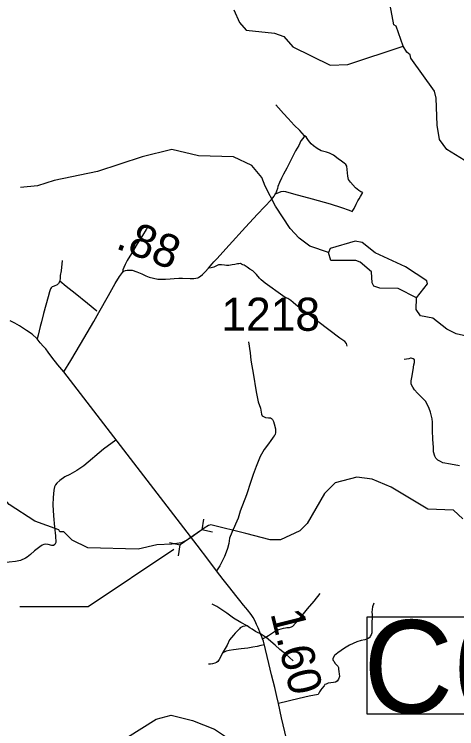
# Model space of a CAD drawing. Extents: x 2290615 to 2522933, y 819489 to 1012715.
# Drawn here: x 2346350 to 2353015, y 883997 to 894770 of the extents above; entities that cross this region are included whole.
import ezdxf

# ---------------------------------------------------------------- set-up
doc = ezdxf.new("R2010")
doc.units = 0
for name, color, linetype in [('Exist Hydrographic Creek Single Shore', 7, 'Continuous'), ('Exist Hydrographic Misc Water Feature', 7, 'Continuous'), ('Exist Road Non-System Type 51', 7, 'Continuous'), ('Exist Road Primary NC Attributed', 7, 'Continuous'), ('Exist Road Primary NC Mileage Hundredths English Label', 7, 'Continuous'), ('Exist Road Primary NC Structure Pipe Attributed CELL', 7, 'Continuous'), ('Exist Road Primary NC Structure Pipe Number Label', 7, 'Continuous'), ('Exist Road Primary NC Structure Standard Bridge CELL', 7, 'Continuous'), ('Exist Road Secondary Mileage Hundredths English Label', 7, 'Continuous'), ('Exist Road Secondary Type 20 Attributed', 7, 'Continuous'), ('Exist Road Secondary Type 51 Number Label', 7, 'Continuous')]:
    doc.layers.add(name, color=color, linetype=linetype)

msp = doc.modelspace()

# ---------------------------------------------------------------- linework, layer by layer
at = {"layer": 'Exist Hydrographic Creek Single Shore'}
for points in [[(2352206, 894290), (2352102, 894591), (2352069, 894613), (2352015, 894906), (2352029, 895179), (2352195, 895898), (2352174, 896232), (2352139, 896408), (2352045, 896588), (2351992, 896855), (2351967, 896870), (2351820, 897245), (2351677, 897449)], [(2349659, 894835), (2349744, 894645), (2349845, 894528), (2350271, 894483), (2350413, 894436), (2350548, 894278), (2351110, 894002), (2351376, 894013), (2352206, 894290)], [(2353921, 889545), (2354113, 890183), (2354132, 890706), (2354113, 890856), (2353985, 891103), (2353724, 891401), (2353630, 891558), (2353551, 891867), (2353354, 892331), (2353260, 892488), (2352866, 892732), (2352756, 892881), (2352720, 893097), (2352707, 893506), (2352681, 893613), (2352325, 894108), (2352316, 894160), (2352265, 894200), (2352206, 894290)], [(2347037, 886965), (2347020, 886997), (2346660, 887127), (2346274, 887380), (2346114, 887561), (2345927, 887868)], [(2353108, 887161), (2352965, 887293), (2352581, 887307), (2352028, 887639), (2351743, 887762), (2351509, 887792), (2351185, 887706), (2351021, 887545), (2350760, 887091), (2350652, 886982), (2350363, 886845), (2350204, 886845), (2349837, 886939), (2349309, 887070), (2349277, 887062), (2349213, 887019), (2349105, 886948), (2349017, 886881), (2348950, 886838), (2348867, 886802), (2348725, 886781), (2348497, 886772), (2348215, 886705), (2347457, 886726), (2347222, 886841), (2347096, 886964), (2347037, 886965)]]:
    msp.add_lwpolyline(points, dxfattribs=at)
at = {"layer": 'Exist Hydrographic Misc Water Feature'}
for points in [[(2351085, 891178), (2350801, 891275), (2350641, 891396), (2350506, 891538), (2350285, 891877), (2350132, 892176), (2350080, 892309), (2349928, 892490), (2349652, 892620), (2349127, 892637), (2348726, 892732), (2348277, 892619), (2347605, 892401), (2346949, 892262), (2346699, 892183), (2346442, 892156)], [(2352410, 890494), (2352574, 890704), (2352565, 890753), (2352246, 890960), (2351785, 891171), (2351592, 891327), (2351483, 891349), (2351109, 891238), (2351085, 891178)], [(2352410, 890494), (2352133, 890634), (2351858, 890639), (2351766, 890671), (2351741, 890719), (2351730, 890886), (2351562, 891034), (2351495, 891057), (2351120, 891055), (2351085, 891178)], [(2353921, 889545), (2353845, 889571), (2353710, 889737), (2353492, 889839), (2353008, 889951), (2352865, 890024), (2352655, 890189), (2352471, 890221), (2352403, 890320), (2352410, 890494)], [(2344092, 883171), (2344658, 883227), (2345260, 883052), (2346326, 883066), (2346716, 883154), (2347248, 883274), (2347505, 883403), (2348057, 883869), (2348487, 884139), (2348711, 884201), (2349037, 884122), (2349364, 883991), (2349666, 883787), (2349868, 883615), (2350228, 883495), (2350894, 883519), (2351370, 883450), (2352835, 883517), (2353275, 883613)]]:
    msp.add_lwpolyline(points, dxfattribs=at)
at = {"layer": 'Exist Road Non-System Type 51'}
for points in [[(2350724, 892937), (2350650, 893019), (2350568, 893099), (2350475, 893198), (2350406, 893275), (2350331, 893357), (2350289, 893406)], [(2350724, 892937), (2350705, 892910), (2350697, 892898), (2350669, 892861), (2350635, 892792), (2350588, 892712), (2350528, 892589), (2350496, 892530), (2350457, 892450), (2350404, 892358), (2350374, 892297), (2350345, 892231), (2350320, 892171), (2350313, 892145), (2350286, 892062)], [(2350286, 892062), (2350371, 892100), (2350405, 892102), (2350435, 892096), (2350557, 892062), (2350838, 891985), (2351111, 891911), (2351278, 891857), (2351395, 891816), (2351441, 891797), (2351469, 891839), (2351502, 891907), (2351527, 891958), (2351546, 891989), (2351567, 892023), (2351602, 892082), (2351571, 892094), (2351542, 892111), (2351488, 892153), (2351414, 892237), (2351387, 892278), (2351377, 892327), (2351367, 892428), (2351360, 892479), (2351345, 892505), (2351319, 892527), (2351279, 892554), (2351231, 892591), (2351160, 892646), (2351099, 892676), (2351051, 892692), (2350974, 892712), (2350913, 892748), (2350860, 892786), (2350825, 892815), (2350783, 892869), (2350762, 892896), (2350745, 892920), (2350724, 892937)], [(2350724, 892937), (2350705, 892910), (2350697, 892898), (2350669, 892861), (2350635, 892792), (2350588, 892712), (2350528, 892589), (2350496, 892530), (2350457, 892450), (2350404, 892358), (2350374, 892297), (2350345, 892231), (2350320, 892171), (2350313, 892145), (2350286, 892062)], [(2348363, 891569), (2348337, 891524), (2348280, 891436), (2348200, 891309), (2348117, 891161), (2348053, 891056), (2348023, 890997), (2347998, 890951), (2347985, 890918), (2347978, 890877)], [(2347071, 891058), (2347054, 890903), (2347043, 890829), (2347041, 890798), (2347035, 890746)], [(2347071, 891058), (2347054, 890903), (2347043, 890829), (2347041, 890798), (2347035, 890746)], [(2351365, 889764), (2351353, 889805), (2351329, 889835), (2351254, 889887), (2350923, 890139), (2350749, 890274), (2350680, 890316), (2350590, 890388), (2350550, 890425), (2350514, 890455), (2350488, 890473), (2350469, 890485), (2350457, 890489), (2350444, 890492), (2350430, 890498), (2350398, 890522), (2350130, 890715), (2350070, 890764), (2350042, 890792), (2350000, 890844), (2349943, 890899), (2349898, 890929), (2349857, 890958), (2349812, 890985), (2349791, 890993), (2349772, 891003), (2349756, 891010), (2349735, 891009), (2349713, 891005), (2349674, 890999), (2349631, 890990), (2349582, 890983), (2349545, 890980), (2349519, 890985), (2349471, 890994), (2349446, 890994), (2349425, 890991), (2349394, 890977), (2349374, 890965), (2349356, 890958), (2349314, 890945), (2349277, 890943)], [(2347035, 890746), (2347016, 890708), (2346997, 890691), (2346950, 890672), (2346922, 890659), (2346905, 890645), (2346895, 890628), (2346881, 890587), (2346861, 890509), (2346826, 890383), (2346792, 890256), (2346760, 890130), (2346740, 890064), (2346724, 889997), (2346709, 889933), (2346695, 889876)], [(2347035, 890746), (2347016, 890708), (2346997, 890691), (2346950, 890672), (2346922, 890659), (2346905, 890645), (2346895, 890628), (2346881, 890587), (2346861, 890509), (2346826, 890383), (2346792, 890256), (2346760, 890130), (2346740, 890064), (2346724, 889997), (2346709, 889933), (2346695, 889876)], [(2347596, 890295), (2347452, 890409), (2347267, 890559), (2347131, 890665), (2347035, 890746)], [(2347596, 890295), (2347452, 890409), (2347267, 890559), (2347131, 890665), (2347035, 890746)], [(2349877, 889833), (2349902, 889666), (2349916, 889556), (2349928, 889470), (2349948, 889357), (2349996, 889075), (2350024, 888927), (2350057, 888829), (2350075, 888738), (2350086, 888715), (2350102, 888703), (2350136, 888692), (2350182, 888686), (2350208, 888683), (2350224, 888677), (2350238, 888661), (2350253, 888631), (2350267, 888595), (2350284, 888520), (2350286, 888486), (2350285, 888458), (2350281, 888439), (2350273, 888424), (2350265, 888412), (2350252, 888392), (2350241, 888377), (2350214, 888344), (2350179, 888295), (2350116, 888205), (2350052, 888100), (2349993, 887952), (2349951, 887830), (2349915, 887723), (2349848, 887525), (2349754, 887276), (2349721, 887171), (2349629, 886954), (2349593, 886870), (2349581, 886790), (2349564, 886716), (2349544, 886660), (2349517, 886596), (2349488, 886536), (2349449, 886453), (2349398, 886379)], [(2353056, 887959), (2352920, 887985), (2352806, 888008), (2352769, 888026), (2352729, 888049), (2352701, 888075), (2352684, 888109), (2352667, 888174), (2352663, 888244), (2352653, 888360), (2352652, 888500), (2352648, 888622), (2352645, 888672), (2352618, 888770), (2352598, 888825), (2352567, 888901), (2352546, 888937), (2352482, 889004), (2352425, 889055), (2352378, 889105), (2352352, 889146), (2352329, 889194), (2352327, 889224), (2352327, 889244), (2352338, 889292), (2352357, 889410), (2352370, 889484), (2352378, 889517), (2352378, 889537), (2352377, 889557), (2352360, 889575), (2352331, 889584), (2352319, 889583), (2352292, 889576), (2352260, 889568), (2352226, 889567)], [(2347881, 888347), (2347693, 888211), (2347396, 887962), (2347294, 887892), (2347189, 887832), (2347111, 887795), (2347034, 887742), (2346991, 887702), (2346969, 887677), (2346954, 887644), (2346947, 887596), (2346936, 887485), (2346930, 887375), (2346939, 887207), (2346957, 887034), (2346971, 886906), (2346975, 886806), (2346960, 886777), (2346939, 886761), (2346916, 886761), (2346862, 886773), (2346826, 886779), (2346794, 886776), (2346768, 886766), (2346735, 886741), (2346655, 886677), (2346592, 886622), (2346545, 886585), (2346517, 886567), (2346443, 886532), (2346369, 886517), (2346177, 886501)], [(2347881, 888347), (2347693, 888211), (2347396, 887962), (2347294, 887892), (2347189, 887832), (2347111, 887795), (2347034, 887742), (2346991, 887702), (2346969, 887677), (2346954, 887644), (2346947, 887596), (2346936, 887485), (2346930, 887375), (2346939, 887207), (2346957, 887034), (2346971, 886906), (2346975, 886806), (2346960, 886777), (2346939, 886761), (2346916, 886761), (2346862, 886773), (2346826, 886779), (2346794, 886776), (2346768, 886766), (2346735, 886741), (2346655, 886677), (2346592, 886622), (2346545, 886585), (2346517, 886567), (2346443, 886532), (2346369, 886517), (2346177, 886501)], [(2350141, 885376), (2350179, 885401), (2350208, 885422), (2350240, 885444), (2350269, 885464), (2350299, 885476), (2350335, 885493), (2350370, 885505), (2350408, 885515), (2350438, 885519), (2350457, 885522), (2350479, 885524), (2350498, 885525), (2350527, 885534), (2350547, 885546), (2350622, 885631), (2350687, 885705), (2350769, 885804), (2350866, 885923), (2350956, 886036)], [(2349858, 885549), (2349762, 885601), (2349655, 885665), (2349550, 885740), (2349475, 885789), (2349403, 885838), (2349332, 885873)], [(2349858, 885549), (2349762, 885601), (2349655, 885665), (2349550, 885740), (2349475, 885789), (2349403, 885838), (2349332, 885873)], [(2351768, 885892), (2351746, 885837), (2351740, 885795), (2351738, 885755), (2351741, 885717), (2351737, 885555), (2351734, 885441), (2351724, 885413), (2351713, 885391), (2351705, 885371), (2351679, 885356), (2351629, 885338), (2351575, 885327), (2351512, 885308), (2351456, 885284), (2351398, 885257), (2351323, 885214), (2351226, 885143), (2351176, 885102), (2351147, 885054), (2351148, 885041), (2351153, 885028), (2351163, 885015), (2351185, 884982), (2351205, 884963), (2351222, 884940), (2351232, 884921), (2351235, 884898), (2351239, 884856), (2351246, 884826), (2351247, 884786), (2351235, 884745), (2351216, 884712), (2351188, 884698), (2351159, 884692), (2351081, 884684), (2351049, 884671), (2351027, 884662), (2351016, 884646), (2350982, 884605), (2350969, 884586), (2350946, 884554), (2350926, 884515), (2350794, 884487), (2350644, 884455), (2350332, 884379)], [(2349858, 885549), (2349791, 885539), (2349754, 885520), (2349741, 885501), (2349714, 885472), (2349680, 885439), (2349650, 885406), (2349593, 885335), (2349559, 885256), (2349482, 885131), (2349463, 885085), (2349437, 885040), (2349414, 885013), (2349396, 884997), (2349373, 884987), (2349336, 884976), (2349305, 884972), (2349275, 884970)], [(2350141, 885376), (2350120, 885389), (2350088, 885410), (2350061, 885429), (2350013, 885447), (2349993, 885457), (2349983, 885463), (2349934, 885496), (2349898, 885520), (2349858, 885549)], [(2350089, 885352), (2350122, 885369), (2350141, 885376)], [(2350553, 885022), (2350439, 885120), (2350353, 885194), (2350279, 885256), (2350182, 885341), (2350141, 885376)], [(2350117, 885261), (2350064, 885254), (2350010, 885239), (2349945, 885225), (2349868, 885213), (2349768, 885202), (2349652, 885189), (2349585, 885178), (2349541, 885166), (2349514, 885154), (2349494, 885140), (2349482, 885131)]]:
    msp.add_lwpolyline(points, dxfattribs=at)
at = {"layer": 'Exist Road Primary NC Attributed'}
for points in [[(2347099, 889379), (2347008, 889484), (2346918, 889601), (2346861, 889676), (2346823, 889724), (2346790, 889761), (2346742, 889815), (2346695, 889876), (2346622, 889944), (2346536, 890002), (2346473, 890041), (2346429, 890073), (2346356, 890112), (2346286, 890147)], [(2350450, 883845), (2350374, 884162), (2350332, 884379), (2350306, 884484), (2350273, 884617), (2350225, 884810), (2350185, 884981), (2350135, 885190), (2350102, 885318), (2350089, 885352), (2350077, 885381), (2350061, 885429), (2350022, 885519), (2349999, 885567), (2349977, 885618), (2349948, 885675), (2349918, 885721), (2349865, 885792), (2349839, 885819), (2349804, 885861), (2349748, 885931), (2349688, 886005), (2349597, 886123), (2349499, 886249), (2349398, 886379), (2349281, 886534), (2349107, 886764), (2347099, 889379)]]:
    msp.add_lwpolyline(points, dxfattribs=at)
at = {"layer": 'Exist Road Primary NC Structure Pipe Attributed CELL'}
for p, q in [((2349200, 887159), (2349175, 886994)), ((2349175, 886994), (2348849, 886768)), ((2349338, 886960), (2349175, 886994)), ((2348686, 886803), (2348849, 886768)), ((2348824, 886604), (2348849, 886768))]:
    msp.add_line(p, q, dxfattribs=at)
at = {"layer": 'Exist Road Primary NC Structure Pipe Number Label'}
msp.add_lwpolyline([(2348756, 886699), (2347462, 885837), (2346433, 885837)], dxfattribs=at)
at = {"layer": 'Exist Road Primary NC Structure Standard Bridge CELL'}
msp.add_lwpolyline([(2351666, 885684), (2355590, 885684), (2355590, 884218), (2351666, 884218)], close=True, dxfattribs=at)
at = {"layer": 'Exist Road Secondary Type 20 Attributed'}
msp.add_lwpolyline([(2347099, 889379), (2347201, 889548), (2347347, 889795), (2347546, 890137), (2347623, 890273), (2347771, 890531), (2347871, 890708), (2347934, 890816), (2347978, 890877), (2347998, 890896), (2348024, 890908), (2348050, 890910), (2348083, 890914), (2348125, 890909), (2348194, 890884), (2348271, 890854), (2348332, 890826), (2348384, 890807), (2348448, 890790), (2348514, 890777), (2348630, 890777), (2348698, 890783), (2348759, 890786), (2348831, 890790), (2348884, 890790), (2348999, 890785), (2349057, 890786), (2349113, 890796), (2349130, 890804), (2349157, 890819), (2349185, 890848), (2349226, 890888), (2349277, 890943), (2349329, 891006), (2349358, 891039), (2349400, 891082), (2349586, 891290), (2349831, 891559), (2350015, 891754), (2350120, 891867), (2350225, 891977), (2350263, 892026), (2350273, 892046), (2350286, 892062)], dxfattribs=at)

# ---------------------------------------------------------------- texts
at = {"layer": 'Exist Road Primary NC Mileage Hundredths English Label'}
msp.add_text('1.60', height=500, rotation=284.0288, dxfattribs=at).set_placement((2350206, 885736))
at = {"layer": 'Exist Road Primary NC Structure Standard Bridge CELL'}
msp.add_text('C60', height=1400, dxfattribs=at).set_placement((2351609, 884234))
at = {"layer": 'Exist Road Secondary Mileage Hundredths English Label'}
msp.add_text('.88', height=500, rotation=338.7955, dxfattribs=at).set_placement((2347860, 891247))
at = {"layer": 'Exist Road Secondary Type 51 Number Label'}
msp.add_text('1218', height=500, rotation=360, dxfattribs=at).set_placement((2349469, 889997))

doc.saveas('drawing.dxf')
